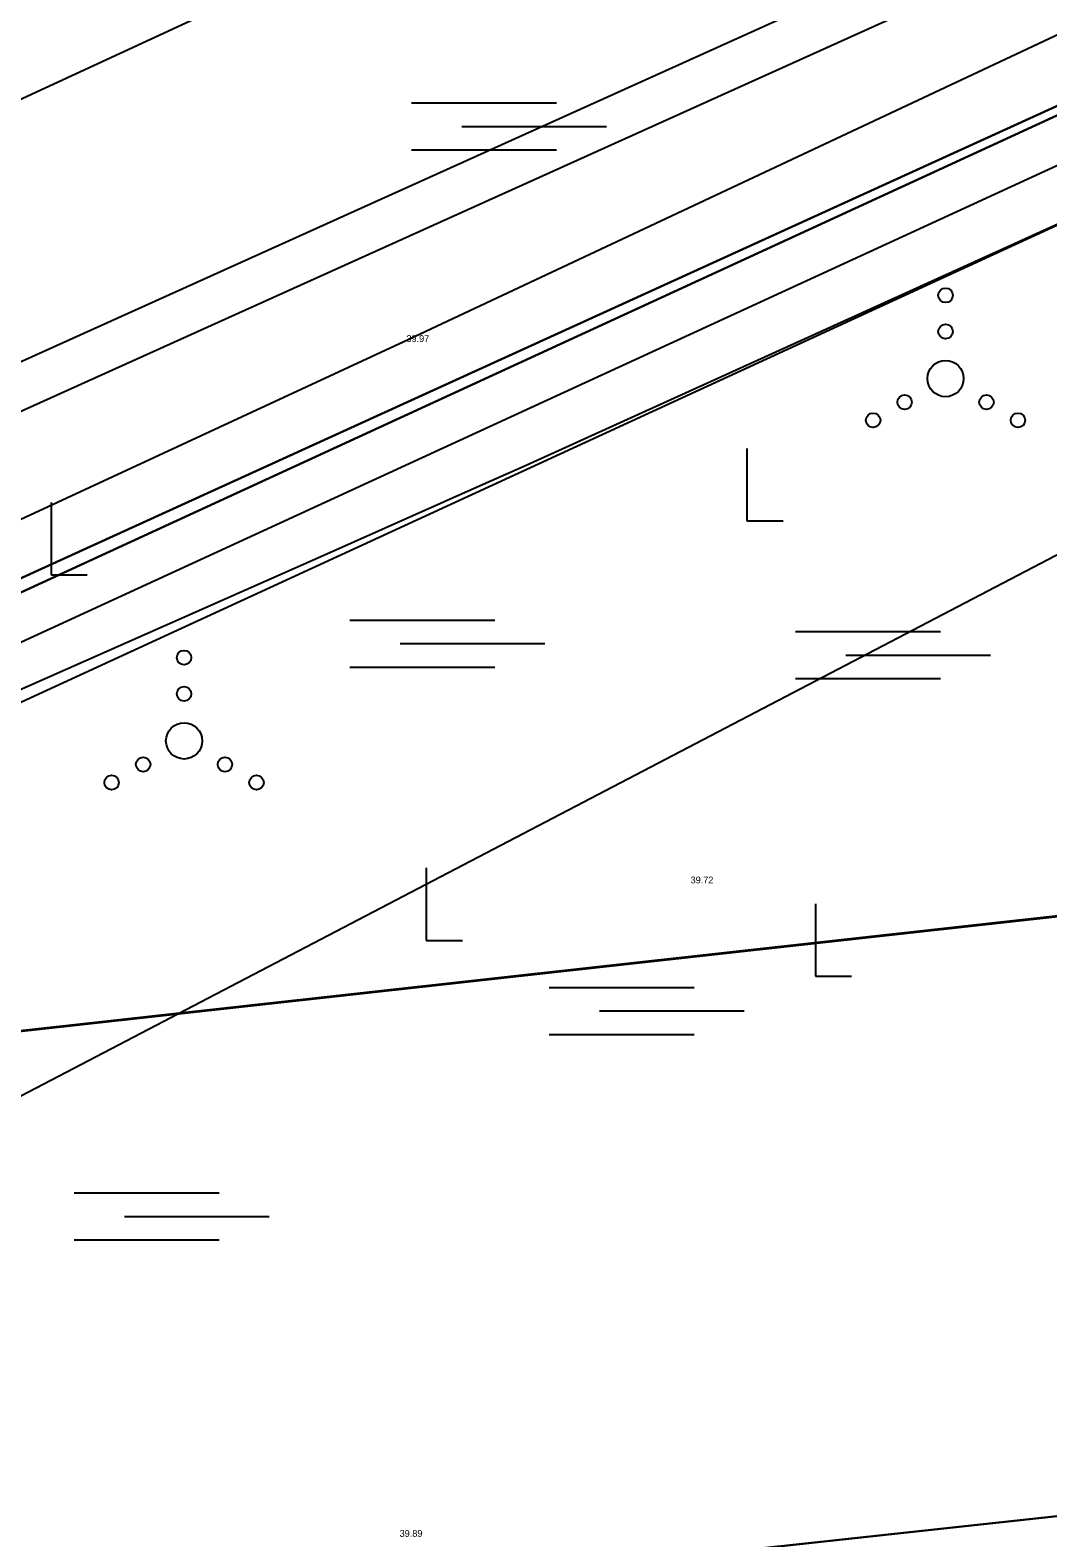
# Model space of a CAD drawing. Extents: x 544674 to 552202, y 6585829 to 6588119.
# Drawn here: x 549519.8 to 549564.8, y 6587382.4 to 6587449 of the extents above; entities that cross this region are included whole.
import ezdxf

# ---------------------------------------------------------------- set-up
doc = ezdxf.new("R2010")
doc.units = 0
for name, color, linetype in [('HALJASTUS', 7, 'Continuous'), ('illumineerimisjooned', 7, 'Continuous'), ('Kaitsevöönd', 7, 'Continuous'), ('kataster', 7, 'Continuous'), ('KPOHULIIN', 7, 'Continuous'), ('Lamami horisontaal_EH2000', 7, 'Continuous'), ('maardlad', 7, 'Continuous'), ('ME', 7, 'Continuous'), ('MOOTKORG-EH2000', 7, 'Continuous'), ('Plokid', 7, 'Continuous'), ('Plokid orig', 7, 'Continuous'), ('TM_taotletav', 7, 'Continuous')]:
    doc.layers.add(name, color=color, linetype=linetype)

# ---------------------------------------------------------------- blocks, each defined once
blk = doc.blocks.new('VQSA')
at = {"layer": 'HALJASTUS'}
for centre, radius in [((0, 2.3), 0.2), ((0, 1.3), 0.2), ((0, 0), 0.5), ((-1.13, -0.65), 0.2), ((1.13, -0.65), 0.2), ((-2, -1.15), 0.2), ((2, -1.15), 0.2)]:
    blk.add_circle(centre, radius, dxfattribs=at)
blk = doc.blocks.new('SOO')
at = {"layer": 'HALJASTUS'}
for p, q in [((-2.19, 0.65), (1.82, 0.65)), ((-0.8, 0), (3.2, 0)), ((-2.19, -0.65), (1.82, -0.65))]:
    blk.add_line(p, q, dxfattribs=at)
blk = doc.blocks.new('RAIESM')
at = {"layer": 'HALJASTUS'}
for p, q in [((0, 2), (0, 0)), ((0, 0), (1, 0))]:
    blk.add_line(p, q, dxfattribs=at)

msp = doc.modelspace()

# ---------------------------------------------------------------- linework, layer by layer
at = {"layer": 'HALJASTUS'}
msp.add_lwpolyline([(549685.848, 6587485.327), (549680.571, 6587489.13), (549664.514, 6587490.662), (549613.627, 6587471.561), (549582.708, 6587457.024), (549536.322, 6587435.222), (549498.542, 6587417.71), (549497.496, 6587417.056), (549451.138, 6587397.113)], dxfattribs=at)
at = {"layer": 'illumineerimisjooned'}
msp.add_lwpolyline([(549387.979, 6587375.758), (549390.913, 6587382.15), (549446.168, 6587399.122), (549694.384, 6587511.138), (549936.107, 6587621.229), (549952.628, 6587518.324)], dxfattribs=at)
msp.add_lwpolyline([(549385.759, 6587370.897), (549453.195, 6587391.496), (549657.69, 6587485.602), (549953.264, 6587514.367), (549959, 6587478.673), (549960.584, 6587470.411), (549966.491, 6587468.647), (550074.588, 6587526.998), (550194.651, 6587392.056), (550162.07, 6587337.455), (550384.802, 6587285.483), (550352.858, 6587156.225), (550166.563, 6587182.325), (550170.434, 6587196.945), (550126.763, 6587279.172), (549985.425, 6587249.939), (549966.482, 6587380.956), (549334.887, 6587309.084), (549332.256, 6587325.74), (549351.293, 6587327.741), (549373.837, 6587344.121)], close=True, dxfattribs=at)
at = {"layer": 'Kaitsevöönd'}
msp.add_lwpolyline([(549214.092, 6587399.021), (549422.759, 6587469.101), (549793.225, 6587641.928), (550001.364, 6587736.701), (550028.852, 6587656.857), (549817.917, 6587560.792), (549450.163, 6587393.248), (549241.638, 6587329.157)], close=True, dxfattribs=at)
msp.add_lwpolyline([(549241.638, 6587329.157), (549450.163, 6587393.248), (549817.917, 6587560.792), (550028.852, 6587656.857)], dxfattribs=at)
at = {"layer": 'kataster'}
for points in [[(549484.77, 6587470.79), (549954.94, 6587516.54), (549960.97, 6587479.02), (549962.32, 6587471.98), (549994.68, 6587461.94), (549994.89, 6587430.61), (549963.15, 6587426.56), (549961.32, 6587453.7), (549324.13, 6587383.15), (549332.29, 6587402.1)], [(549961.32, 6587453.7), (549963.15, 6587426.56), (549325.21, 6587357.28), (549321.92, 6587377.99), (549324.1, 6587383.15)], [(549325.21, 6587357.28), (549963.15, 6587426.56), (549964.78, 6587378.75), (549333.21, 6587306.88)]]:
    msp.add_lwpolyline(points, close=True, dxfattribs=at)
at = {"layer": 'KPOHULIIN'}
msp.add_line((549442.191, 6587410.187), (549688.769, 6587524.418), dxfattribs=at)
at = {"layer": 'Lamami horisontaal_EH2000'}
msp.add_lwpolyline([(549633.984, 6587461.753), (549487.583, 6587385.295), (549475.359, 6587379.216), (549462.925, 6587373.635), (549450.278, 6587368.552), (549437.419, 6587363.967), (549364.102, 6587339.448), (549362.213, 6587338.507), (549361.014, 6587337.178), (549360.506, 6587335.463), (549360.688, 6587333.36), (549363.849, 6587319.591), (549363.851, 6587319.586), (549363.854, 6587319.583), (549363.858, 6587319.582), (549363.863, 6587319.582), (549363.886, 6587319.585), (549363.891, 6587319.585), (549363.895, 6587319.583), (549363.898, 6587319.58), (549363.9, 6587319.575), (549365.611, 6587312.202), (549365.831, 6587310.97), (549365.858, 6587310.595)], dxfattribs=at)
at = {"layer": 'maardlad'}
msp.add_lwpolyline([(549329.95, 6587327.51), (549333.21, 6587306.88), (549964.78, 6587378.75), (549983.75, 6587247.55), (550125.7, 6587276.91), (550168.3, 6587196.7), (550164.05, 6587180.66), (550354.37, 6587153.99), (550387.23, 6587286.97), (550165.19, 6587338.78), (550197.12, 6587392.29), (550075.03, 6587529.51), (549966.27, 6587470.8), (549962.32, 6587471.98), (549960.97, 6587479.02), (549954.94, 6587516.54), (549657.16, 6587487.56), (549464.02, 6587398.68), (549961.32, 6587453.7), (549963.15, 6587426.56), (549380.16, 6587363.23), (549372.23, 6587345.42), (549350.55, 6587329.67)], close=True, dxfattribs=at)
at = {"layer": 'ME'}
msp.add_lwpolyline([(549384.302, 6587372.543), (549452.481, 6587393.37), (549657.16, 6587487.56), (549954.94, 6587516.54), (549960.97, 6587479.02), (549962.32, 6587471.98), (549966.27, 6587470.8), (550075.03, 6587529.51), (550197.12, 6587392.29), (550165.19, 6587338.78), (550387.23, 6587286.97), (550354.367, 6587153.994), (550164.052, 6587180.657), (550168.3, 6587196.7), (550125.7, 6587276.91), (549983.75, 6587247.55), (549964.78, 6587378.75), (549333.21, 6587306.88), (549329.952, 6587327.509), (549350.55, 6587329.674), (549372.228, 6587345.424), (549384.302, 6587372.543)], dxfattribs=at)
at = {"layer": 'Plokid'}
msp.add_lwpolyline([(549387.506, 6587368.921), (549454.051, 6587389.248), (549658.325, 6587483.253), (549951.252, 6587511.76), (549956.636, 6587478.257), (549958.501, 6587468.528), (549966.757, 6587466.063), (550074.057, 6587523.985), (550191.689, 6587391.775), (550158.326, 6587335.864), (550381.889, 6587283.698), (550351.048, 6587158.902), (550169.575, 6587184.327), (550172.995, 6587197.24), (550128.039, 6587281.887), (549987.436, 6587252.806), (549968.524, 6587383.604), (549336.899, 6587311.728), (549335.021, 6587323.618), (549352.183, 6587325.422), (549375.768, 6587342.557)], close=True, dxfattribs=at)
msp.add_lwpolyline([(549581.05, 6587447.622), (549541.715, 6587429.767), (549539.422, 6587428.755), (549532.782, 6587425.788), (549502.11, 6587412.219), (549501.124, 6587411.863), (549485.771, 6587405.037), (549477.324, 6587401.268), (549474.478, 6587399.959)], dxfattribs=at)
at = {"layer": 'Plokid orig'}
msp.add_lwpolyline([(549384.302, 6587372.543), (549452.481, 6587393.37), (549657.16, 6587487.56), (549954.94, 6587516.54), (549960.97, 6587479.02), (549962.32, 6587471.98), (549966.27, 6587470.8), (550075.03, 6587529.51), (550197.12, 6587392.29), (550165.19, 6587338.78), (550387.23, 6587286.97), (550354.367, 6587153.994), (550164.052, 6587180.657), (550168.3, 6587196.7), (550125.7, 6587276.91), (549983.75, 6587247.55), (549964.78, 6587378.75), (549333.21, 6587306.88), (549329.952, 6587327.509), (549350.55, 6587329.674), (549372.228, 6587345.424), (549384.302, 6587372.543)], dxfattribs=at)
at = {"layer": 'TM_taotletav'}
msp.add_lwpolyline([(549384.302, 6587372.543), (549389.469, 6587383.799), (549445.46, 6587400.996), (549445.46, 6587400.996), (549693.559, 6587512.96), (549937.666, 6587624.137)], dxfattribs=at)

# ---------------------------------------------------------------- block references
at = {"layer": 'HALJASTUS', "xscale": 1.6, "yscale": 1.6000000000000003}
for name, p in [('SOO', (549540.154, 6587444.748)), ('VQSA', (549560.254, 6587433.603)), ('RAIESM', (549551.474, 6587427.313)), ('RAIESM', (549520.727, 6587424.93)), ('SOO', (549537.431, 6587421.896)), ('SOO', (549557.122, 6587421.39)), ('VQSA', (549526.605, 6587417.594)), ('RAIESM', (549537.304, 6587408.781)), ('RAIESM', (549554.505, 6587407.197)), ('SOO', (549546.237, 6587405.666)), ('SOO', (549525.248, 6587396.582))]:
    msp.add_blockref(name, p, dxfattribs=at)

# ---------------------------------------------------------------- texts
at = {"layer": 'MOOTKORG-EH2000'}
for s, p in [(' 39.97', (549536.322, 6587435.222)), (' 39.72', (549548.878, 6587411.301)), (' 39.89', (549536.02, 6587382.426))]:
    msp.add_text(s, height=0.3, dxfattribs=at).set_placement(p)

doc.saveas('drawing.dxf')
